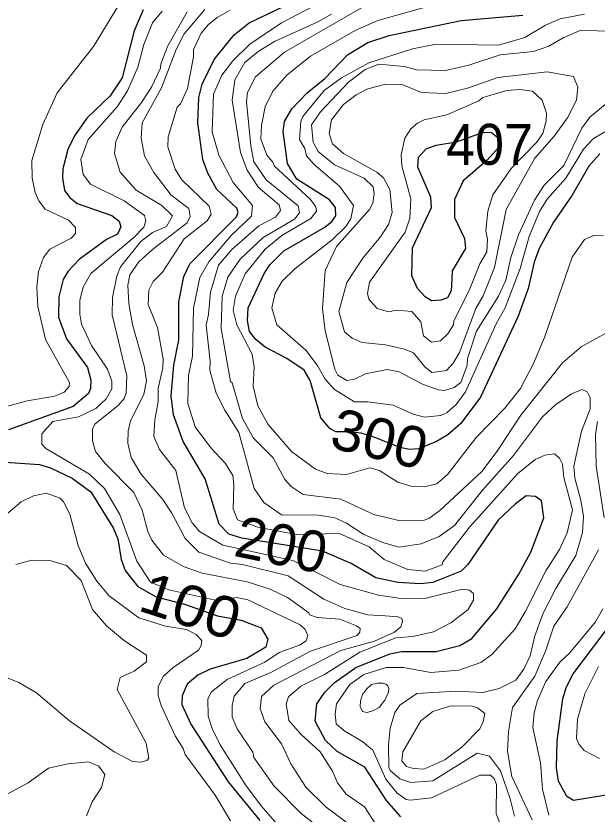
# Model space of a CAD drawing. Extents: x 673.6 to 698.9, y 7012 to 7040.1.
# Drawn here: x 684.675 to 685.81, y 7030.427 to 7031.984 of the extents above; entities that cross this region are included whole.
import ezdxf
from ezdxf.enums import TextEntityAlignment as Align

# ---------------------------------------------------------------- set-up
doc = ezdxf.new("R2010")
doc.units = 0
doc.header["$LTSCALE"] = 0.032
doc.layers.add('1', color=7, linetype='Continuous', lineweight=25)
doc.layers.add('2', color=7, linetype='Continuous', lineweight=13)
doc.layers.add('21', color=7, linetype='Continuous')
doc.layers.add('61', color=7, linetype='Continuous')

msp = doc.modelspace()

# ---------------------------------------------------------------- linework, layer by layer
at = {"layer": '1'}
for points in [[(685.1067, 7031.6092), (685.0672, 7031.6457), (685.0501, 7031.6774), (685.0405, 7031.7041), (685.0302, 7031.7754), (685.0326, 7031.8252), (685.0386, 7031.851), (685.0625, 7031.8988), (685.1012, 7031.9475), (685.1308, 7031.9704), (685.1978, 7032.0027)], [(684.9235, 7031.996), (684.906, 7031.9551), (684.8829, 7031.8631), (684.8592, 7031.828), (684.8138, 7031.7844), (684.7895, 7031.7503), (684.7769, 7031.7234), (684.7672, 7031.6856), (684.7664, 7031.6675), (684.7705, 7031.6434), (684.7806, 7031.6298), (684.7951, 7031.6182), (684.8625, 7031.5946), (684.8772, 7031.5839), (684.8804, 7031.5725), (684.8735, 7031.5585), (684.8519, 7031.5477), (684.799, 7031.509), (684.7773, 7031.4865), (684.7678, 7031.4698), (684.7593, 7031.4359), (684.7582, 7031.3966), (684.7744, 7031.3542), (684.8154, 7031.2983), (684.8214, 7031.2735), (684.8212, 7031.2576), (684.817, 7031.2478), (684.7869, 7031.2225), (684.6612, 7031.1768)], [(685.2786, 7031.862), (685.3228, 7031.908), (685.3625, 7031.9326), (685.4036, 7031.9457), (685.5447, 7031.9751), (685.6647, 7031.9855)], [(685.8151, 7031.7148), (685.7934, 7031.6912), (685.7613, 7031.6346), (685.7243, 7031.5821), (685.6968, 7031.5302), (685.6869, 7031.5039), (685.675, 7031.4527), (685.6557, 7031.3987), (685.5823, 7031.2405), (685.5436, 7031.1887), (685.5185, 7031.1668), (685.496, 7031.1538), (685.4612, 7031.1396), (685.4438, 7031.1383), (685.4252, 7031.142), (685.3757, 7031.1617), (685.3491, 7031.17), (685.3223, 7031.1725), (685.2999, 7031.1728), (685.2883, 7031.179), (685.2703, 7031.2003), (685.2499, 7031.2726), (685.2382, 7031.2929), (685.2039, 7031.3159), (685.162, 7031.3381), (685.1439, 7031.353), (685.1314, 7031.3688), (685.1272, 7031.3902), (685.1288, 7031.4148), (685.1599, 7031.4818), (685.171, 7031.4986), (685.1983, 7031.526), (685.2786, 7031.5719), (685.2922, 7031.5832), (685.2997, 7031.5942), (685.2994, 7031.6106), (685.2877, 7031.6256), (685.2238, 7031.6659), (685.2057, 7031.6962), (685.1971, 7031.7586), (685.1995, 7031.7779), (685.2139, 7031.8029), (685.2439, 7031.834), (685.2786, 7031.862)], [(684.9933, 7031.4266), (685.0032, 7031.4759), (685.0146, 7031.5002), (685.1058, 7031.5923), (685.1089, 7031.6009), (685.1067, 7031.6092)], [(685.4268, 7030.4215), (685.3986, 7030.4538), (685.3561, 7030.5184), (685.3025, 7030.5493), (685.2794, 7030.5708), (685.2592, 7030.6082), (685.2627, 7030.6419), (685.2781, 7030.665), (685.2965, 7030.6833), (685.3391, 7030.7129), (685.4049, 7030.74), (685.4279, 7030.7441), (685.4957, 7030.7442), (685.5417, 7030.7559), (685.5652, 7030.7697), (685.6139, 7030.8272), (685.657, 7030.8951), (685.6802, 7030.9381), (685.7055, 7031.0052), (685.7014, 7031.0382), (685.6892, 7031.0464), (685.6715, 7031.0481), (685.6505, 7031.0326), (685.6167, 7031.0002), (685.5572, 7030.9138), (685.5446, 7030.9012), (685.4888, 7030.8786), (685.465, 7030.8765), (685.4207, 7030.8788), (685.3778, 7030.8878), (685.3297, 7030.9157), (685.2738, 7030.9398), (685.1855, 7030.9541), (685.1164, 7030.9653), (685.0909, 7030.9734), (685.0719, 7030.9929), (685.0449, 7031.0811), (685.0019, 7031.1542), (684.983, 7031.2061), (684.9787, 7031.243), (684.9833, 7031.3026), (684.9932, 7031.3523), (684.9933, 7031.4266)], [(684.6346, 7031.1151), (684.7212, 7031.109), (684.7429, 7031.1023), (684.7852, 7031.0826), (684.8219, 7031.0559), (684.8652, 7030.9855), (684.8741, 7030.9641), (684.8806, 7030.9237), (684.8887, 7030.9023), (684.9134, 7030.8711), (684.9493, 7030.8509), (685.0041, 7030.8369), (685.0691, 7030.8139), (685.1153, 7030.8052), (685.1539, 7030.7904), (685.1671, 7030.7686), (685.1632, 7030.7525), (685.1262, 7030.7307), (685.0545, 7030.7095)], [(685.8515, 7030.468), (685.7636, 7030.4535), (685.7504, 7030.4613), (685.7345, 7030.4912), (685.7304, 7030.517), (685.7319, 7030.57), (685.7427, 7030.6519), (685.7494, 7030.6739), (685.7629, 7030.7007), (685.8459, 7030.8101)], [(685.0545, 7030.7095), (685.0303, 7030.6978), (685.0095, 7030.6805), (685.0001, 7030.658), (684.9991, 7030.6411), (685.017, 7030.6025)], [(685.017, 7030.6025), (685.0896, 7030.4902), (685.1517, 7030.4146)]]:
    msp.add_lwpolyline(points, dxfattribs=at)
msp.add_lwpolyline([(685.5952, 7031.7027), (685.5485, 7031.6627), (685.5314, 7031.6261), (685.5315, 7031.5911), (685.551, 7031.5499), (685.5527, 7031.5302), (685.5267, 7031.487), (685.5265, 7031.471), (685.5248, 7031.448), (685.5176, 7031.4343), (685.5044, 7031.4294), (685.4867, 7031.4281), (685.4741, 7031.4359), (685.4594, 7031.4523), (685.4484, 7031.4772), (685.4493, 7031.5314), (685.4862, 7031.6107), (685.4851, 7031.6306), (685.4601, 7031.6889), (685.4609, 7031.7089), (685.4763, 7031.7251), (685.4957, 7031.732), (685.5351, 7031.7387), (685.588, 7031.7573), (685.6038, 7031.7568), (685.6164, 7031.746), (685.6191, 7031.7372), (685.6174, 7031.7275)], close=True, dxfattribs=at)
at = {"layer": '2'}
for points in [[(685.3375, 7032.0459), (685.1938, 7031.9706), (685.1319, 7031.9289), (685.0986, 7031.8965), (685.0771, 7031.8688), (685.0609, 7031.8318), (685.0582, 7031.7578), (685.0711, 7031.7126), (685.0995, 7031.6594), (685.1369, 7031.6143), (685.1351, 7031.5938), (685.0956, 7031.556), (685.0518, 7031.5045), (685.0343, 7031.4737), (685.022, 7031.4139), (685.0203, 7031.3207), (685.0123, 7031.2824), (685.0106, 7031.2283), (685.0255, 7031.1828), (685.0557, 7031.1415), (685.084, 7031.1117), (685.0986, 7031.0873), (685.1009, 7031.0685), (685.0993, 7031.0223), (685.1079, 7031.0013), (685.1473, 7030.9868), (685.2224, 7030.9727), (685.3072, 7030.9743), (685.3651, 7030.9481), (685.3944, 7030.9238), (685.4406, 7030.9042), (685.4742, 7030.9012), (685.5073, 7030.9135), (685.5087, 7030.9194), (685.5605, 7030.9868), (685.6553, 7031.0915), (685.689, 7031.1187), (685.708, 7031.1274), (685.7263, 7031.1296), (685.7365, 7031.1217), (685.742, 7031.11), (685.745, 7031.0839), (685.7615, 7031.0203), (685.7516, 7030.9759), (685.736, 7030.9431), (685.7095, 7030.9014), (685.6695, 7030.8214), (685.6495, 7030.7883), (685.6043, 7030.7381), (685.5827, 7030.723), (685.54, 7030.7081), (685.4851, 7030.7031), (685.4316, 7030.7129), (685.398, 7030.7129), (685.3543, 7030.6992), (685.3274, 7030.6798), (685.3013, 7030.6419), (685.2984, 7030.6221), (685.3005, 7030.6032), (685.3151, 7030.5899), (685.3526, 7030.5681), (685.3719, 7030.552), (685.3973, 7030.495), (685.4192, 7030.4677), (685.4373, 7030.4557), (685.4447, 7030.4541)], [(684.6544, 7031.2218), (684.6974, 7031.2331), (684.7515, 7031.2424), (684.7694, 7031.2503), (684.7796, 7031.2612), (684.7801, 7031.2691), (684.7334, 7031.3527), (684.718, 7031.4175), (684.7164, 7031.4547), (684.7196, 7031.4854), (684.7293, 7031.513), (684.7413, 7031.5292), (684.783, 7031.5508), (684.7916, 7031.5599), (684.7916, 7031.5716), (684.7777, 7031.586), (684.7327, 7031.6074), (684.7203, 7031.6234), (684.7127, 7031.6394), (684.7071, 7031.6674), (684.7065, 7031.7023), (684.728, 7031.7721), (684.7562, 7031.8342), (684.8267, 7031.9244), (684.8759, 7032.0043)], [(685.3622, 7032.0072), (685.1995, 7031.9135), (685.1431, 7031.8653), (685.1274, 7031.8345), (685.1256, 7031.8168), (685.1338, 7031.7304), (685.1397, 7031.6993), (685.1635, 7031.6643), (685.2265, 7031.6135), (685.229, 7031.6), (685.2188, 7031.5879), (685.1578, 7031.5521), (685.1129, 7031.5094), (685.0889, 7031.4747), (685.0778, 7031.4374), (685.0763, 7031.3745), (685.0943, 7031.2712), (685.0975, 7031.2685), (685.1174, 7031.1991), (685.1392, 7031.1604), (685.1777, 7031.1223), (685.2003, 7031.0801), (685.2127, 7031.0662), (685.236, 7031.0507), (685.3096, 7031.0416), (685.374, 7031.0112), (685.4227, 7030.9996), (685.4723, 7031.0006), (685.4813, 7031.0036), (685.5029, 7031.0194), (685.5845, 7031.0957), (685.6144, 7031.1348), (685.6609, 7031.2054), (685.742, 7031.3072), (685.7787, 7031.3383), (685.8329, 7031.3688)], [(685.5121, 7032.0114), (685.3816, 7031.975), (685.3375, 7031.9554), (685.2502, 7031.9059)], [(684.9606, 7031.9935), (684.9419, 7031.9709), (684.9253, 7031.9282), (684.9136, 7031.8842), (684.8933, 7031.8378), (684.8729, 7031.8065), (684.8162, 7031.7432), (684.8018, 7031.704), (684.8068, 7031.6745), (684.8209, 7031.656), (684.8867, 7031.6232), (684.9264, 7031.5948), (684.929, 7031.5841), (684.9248, 7031.5723), (684.9053, 7031.552), (684.8219, 7031.4819)], [(685.3307, 7030.3508), (685.2321, 7030.4279), (685.1795, 7030.4815), (685.1398, 7030.5376), (685.1375, 7030.5479), (685.1071, 7030.5937), (685.0975, 7030.6164), (685.0975, 7030.6387), (685.1012, 7030.6573), (685.1224, 7030.6816), (685.1732, 7030.703), (685.2501, 7030.7449), (685.3415, 7030.7756), (685.3463, 7030.7821), (685.3472, 7030.789), (685.3404, 7030.7944), (685.3075, 7030.8071), (685.2635, 7030.8108), (685.2487, 7030.8155), (685.2468, 7030.8198), (685.2056, 7030.8493), (685.1718, 7030.8657), (685.1264, 7030.8799), (685.0388, 7030.8969), (685.0038, 7030.9093), (684.9633, 7030.9319), (684.9406, 7030.9615), (684.9329, 7030.9785), (684.922, 7031.0197), (684.9054, 7031.0545), (684.8494, 7031.1108), (684.831, 7031.1344), (684.8248, 7031.1551), (684.8248, 7031.1781), (684.8291, 7031.1874), (684.8753, 7031.2247), (684.8869, 7031.2379), (684.8904, 7031.2491), (684.892, 7031.2819), (684.8634, 7031.4013), (684.8642, 7031.4351), (684.8722, 7031.4765), (684.8797, 7031.4949), (684.9195, 7031.544), (684.9419, 7031.5616), (684.969, 7031.5733), (684.9808, 7031.594), (684.9603, 7031.6144), (684.9099, 7031.6441), (684.879, 7031.6791), (684.8675, 7031.7158), (684.8707, 7031.739), (684.883, 7031.7671), (684.9208, 7031.8152), (684.9398, 7031.8454), (684.9577, 7031.8822), (684.9579, 7031.8909), (684.9719, 7031.9259), (685.0099, 7031.9919)], [(685.0443, 7031.9966), (685.0037, 7031.9494), (684.9879, 7031.9187), (684.9597, 7031.844), (684.922, 7031.7753), (684.9201, 7031.7459), (684.9264, 7031.7112), (684.9443, 7031.6787), (684.9787, 7031.6347), (685.0131, 7031.6085), (685.0154, 7031.5926), (685.0093, 7031.5805), (684.942, 7031.5287), (684.9156, 7031.5047), (684.8977, 7031.479), (684.8938, 7031.4591), (684.8955, 7031.4233), (684.903, 7031.3823), (684.926, 7031.3013), (684.93, 7031.2723), (684.925, 7031.2454), (684.8991, 7031.1939), (684.8945, 7031.1745), (684.8937, 7031.1507), (684.9002, 7031.1225), (684.9189, 7031.0909), (684.9622, 7031.0409), (684.9797, 7031.0143), (685.0058, 7030.9644), (685.0325, 7030.9377), (685.094, 7030.9168), (685.1179, 7030.9137), (685.207, 7030.8916), (685.2765, 7030.8462), (685.3172, 7030.8281), (685.3623, 7030.8159), (685.396, 7030.8135), (685.4216, 7030.8121), (685.4285, 7030.8084), (685.4297, 7030.8026), (685.4268, 7030.7926), (685.4143, 7030.7818), (685.375, 7030.7646), (685.3093, 7030.7465), (685.1788, 7030.6788), (685.155, 7030.6566), (685.152, 7030.6327), (685.1611, 7030.6068), (685.1939, 7030.5639), (685.2117, 7030.5248), (685.2411, 7030.4799), (685.2811, 7030.4407), (685.3423, 7030.3948)], [(685.0219, 7031.9042), (685.022, 7031.9184), (685.0369, 7031.9503), (685.0513, 7031.9675), (685.0682, 7031.9813), (685.0937, 7031.9954)], [(685.6484, 7030.423), (685.6403, 7030.457), (685.6213, 7030.5117), (685.5995, 7030.5399), (685.5759, 7030.5461), (685.489, 7030.4921), (685.4464, 7030.4886), (685.4245, 7030.4956), (685.4059, 7030.5118), (685.4033, 7030.5178), (685.4025, 7030.5621), (685.4058, 7030.595), (685.4147, 7030.6255), (685.4244, 7030.6396), (685.4579, 7030.662), (685.534, 7030.6669), (685.5869, 7030.6645), (685.6184, 7030.6718), (685.6511, 7030.6882), (685.6669, 7030.71), (685.6793, 7030.7355), (685.6881, 7030.7747), (685.7045, 7030.8192), (685.7292, 7030.8669), (685.768, 7030.9312), (685.7813, 7030.9763), (685.7829, 7031.0075), (685.778, 7031.0397), (685.7665, 7031.0824), (685.764, 7031.1061), (685.7791, 7031.1742), (685.796, 7031.2176), (685.796, 7031.2389), (685.7903, 7031.251), (685.7803, 7031.2552), (685.7599, 7031.2471), (685.7289, 7031.2259), (685.7032, 7031.2018), (685.6463, 7031.1269), (685.5858, 7031.0592), (685.5316, 7030.9901), (685.5013, 7030.9684), (685.4664, 7030.954), (685.4227, 7030.948), (685.3912, 7030.9566), (685.3547, 7030.9723), (685.3207, 7030.9949), (685.2977, 7031.0047), (685.2659, 7031.0104), (685.1938, 7031.0111), (685.1592, 7031.035), (685.1407, 7031.0625), (685.1107, 7031.1715), (685.0833, 7031.2149), (685.0665, 7031.2484), (685.0541, 7031.2928), (685.0548, 7031.3103), (685.0467, 7031.3806), (685.0515, 7031.4016), (685.055, 7031.4451), (685.0709, 7031.4976), (685.0965, 7031.5287), (685.1495, 7031.5746), (685.1817, 7031.5917), (685.1919, 7031.6047), (685.1892, 7031.6155), (685.149, 7031.6492), (685.1268, 7031.6833), (685.1136, 7031.7174), (685.0975, 7031.8195), (685.1029, 7031.8597), (685.1223, 7031.893), (685.1479, 7031.9147), (685.1798, 7031.9341), (685.2649, 7031.9726), (685.2913, 7031.9877)], [(685.8319, 7031.7622), (685.8029, 7031.7453), (685.7832, 7031.7239), (685.749, 7031.6676), (685.7122, 7031.6269), (685.6976, 7031.6025), (685.6771, 7031.5539), (685.6595, 7031.4917), (685.63, 7031.4148), (685.6128, 7031.3835), (685.5528, 7031.2505), (685.5345, 7031.2263), (685.5171, 7031.2107), (685.5049, 7031.2044), (685.4726, 7031.2011), (685.4504, 7031.2072), (685.4116, 7031.2249), (685.3621, 7031.2314), (685.3361, 7031.2315), (685.2971, 7031.2556), (685.2787, 7031.2755), (685.2645, 7031.301), (685.242, 7031.3312), (685.1847, 7031.3814), (685.1751, 7031.4146), (685.1815, 7031.443), (685.1948, 7031.4667), (685.2195, 7031.4907), (685.2928, 7031.5476), (685.3192, 7031.5732), (685.3289, 7031.5884), (685.3341, 7031.6143), (685.3069, 7031.6517), (685.2576, 7031.6943), (685.2425, 7031.7112), (685.2391, 7031.7255), (685.2291, 7031.7433), (685.2315, 7031.7779), (685.2355, 7031.7876), (685.2768, 7031.8386), (685.311, 7031.8632), (685.3644, 7031.8927), (685.4497, 7031.9198), (685.4954, 7031.9291), (685.6173, 7031.9268), (685.6684, 7031.9419), (685.709, 7031.9661), (685.7374, 7031.9783), (685.7849, 7031.9875)], [(685.8254, 7031.8114), (685.7955, 7031.7863), (685.7798, 7031.7651), (685.7445, 7031.6924), (685.7067, 7031.6541), (685.6873, 7031.6245), (685.6561, 7031.557), (685.6415, 7031.513), (685.6316, 7031.4687), (685.6175, 7031.4374), (685.5743, 7031.3691), (685.5565, 7031.3157), (685.5561, 7031.3031), (685.5439, 7031.2689), (685.5305, 7031.2591), (685.5118, 7031.2537), (685.4999, 7031.2549), (685.4691, 7031.266), (685.4237, 7031.2895), (685.4002, 7031.2946), (685.3576, 7031.2858), (685.3365, 7031.2753), (685.3211, 7031.2726), (685.304, 7031.2834), (685.2981, 7031.2949), (685.2792, 7031.37), (685.2735, 7031.4128), (685.2789, 7031.4876), (685.3009, 7031.5341), (685.3652, 7031.6068), (685.372, 7031.619), (685.3743, 7031.6373), (685.3725, 7031.6506), (685.355, 7031.6676), (685.2974, 7031.6937), (685.2656, 7031.7199), (685.2554, 7031.738), (685.252, 7031.7718), (685.2696, 7031.7971), (685.3247, 7031.8552), (685.3571, 7031.8795), (685.3839, 7031.8898), (685.4332, 7031.8856), (685.458, 7031.8791), (685.514, 7031.8775), (685.5592, 7031.8882), (685.6206, 7031.9085), (685.6857, 7031.9144), (685.7158, 7031.9252), (685.7434, 7031.9414), (685.7767, 7031.9554), (685.8427, 7031.9547)], [(684.9719, 7031.7286), (684.9726, 7031.7481), (684.9904, 7031.806), (684.9964, 7031.8125), (685.0105, 7031.8423), (685.0219, 7031.9042)], [(685.2502, 7031.9059), (685.204, 7031.8687), (685.1767, 7031.8374), (685.1619, 7031.8066), (685.1548, 7031.7703), (685.1535, 7031.7446)], [(685.1535, 7031.7446), (685.1648, 7031.7125), (685.1771, 7031.699), (685.1792, 7031.6914), (685.2503, 7031.6259), (685.2607, 7031.6115), (685.2618, 7031.603), (685.2512, 7031.589), (685.1944, 7031.5558), (685.1616, 7031.5288), (685.1231, 7031.4808), (685.1037, 7031.4373), (685.0993, 7031.4102), (685.1063, 7031.3816), (685.1363, 7031.324), (685.1403, 7031.2997), (685.1387, 7031.262), (685.1478, 7031.2238), (685.1679, 7031.187), (685.213, 7031.1343), (685.2599, 7031.1002), (685.283, 7031.0914), (685.3208, 7031.0893), (685.3662, 7031.1024), (685.3851, 7031.0975), (685.421, 7031.0747), (685.4484, 7031.0662), (685.472, 7031.0654), (685.4972, 7031.0715), (685.5186, 7031.0904), (685.5736, 7031.1618), (685.6297, 7031.2187), (685.66, 7031.2576), (685.6858, 7031.3059), (685.7072, 7031.3569), (685.7609, 7031.5136), (685.7854, 7031.5478), (685.8031, 7031.556), (685.822, 7031.5552)], [(685.3759, 7030.4102), (685.356, 7030.4413), (685.3201, 7030.4659), (685.3032, 7030.4881), (685.2931, 7030.5108), (685.2695, 7030.5484), (685.2323, 7030.5823), (685.208, 7030.6099), (685.2028, 7030.6423), (685.2076, 7030.6558), (685.2313, 7030.6766), (685.2778, 7030.6996), (685.3467, 7030.743), (685.4166, 7030.7712), (685.4498, 7030.7733), (685.4903, 7030.7829), (685.5243, 7030.8002), (685.5571, 7030.8258), (685.5684, 7030.8444), (685.5687, 7030.8574), (685.5607, 7030.864), (685.547, 7030.8659), (685.4761, 7030.8481), (685.4276, 7030.8478), (685.3832, 7030.8544), (685.3084, 7030.8747), (685.2156, 7030.9218), (685.079, 7030.9515), (685.0337, 7030.9785), (685.0191, 7030.995), (685.0042, 7031.0245), (684.9875, 7031.0972), (684.9556, 7031.1386), (684.9448, 7031.1634), (684.9464, 7031.1961), (684.9528, 7031.231), (684.953, 7031.2577), (684.9618, 7031.2973), (684.9628, 7031.3152), (684.9514, 7031.3766), (684.9334, 7031.421), (684.9349, 7031.4492), (684.9432, 7031.466), (684.9613, 7031.4843), (685.0038, 7031.5495), (685.0487, 7031.5845), (685.0564, 7031.5975), (685.0528, 7031.6131), (684.9983, 7031.6651), (684.9862, 7031.6854), (684.9719, 7031.7286)], [(684.8219, 7031.4819), (684.8068, 7031.4553), (684.8002, 7031.4295), (684.8001, 7031.4024), (684.8036, 7031.3828), (684.8228, 7031.3415)], [(684.8228, 7031.3415), (684.8543, 7031.2947), (684.8625, 7031.2717), (684.8625, 7031.2565), (684.8518, 7031.2372), (684.8311, 7031.218), (684.7975, 7031.2022), (684.7476, 7031.1926), (684.7262, 7031.1689), (684.7262, 7031.1488), (684.7337, 7031.1405), (684.819, 7031.09), (684.8482, 7031.0624), (684.8785, 7031.0114), (684.9115, 7030.9206), (684.9378, 7030.8796), (684.9738, 7030.8645), (685.0672, 7030.8435), (685.1064, 7030.8494), (685.1281, 7030.8448), (685.2304, 7030.7961), (685.2402, 7030.7872), (685.2454, 7030.7755), (685.2416, 7030.7651), (685.2291, 7030.7566), (685.189, 7030.7422), (685.1609, 7030.7232), (685.0874, 7030.6897), (685.057, 7030.6658), (685.05, 7030.6517), (685.0507, 7030.618), (685.0583, 7030.5943), (685.0742, 7030.5624), (685.1232, 7030.4842), (685.1539, 7030.4434), (685.2025, 7030.3877)], [(685.8108, 7031.1928), (685.8068, 7031.1673), (685.8076, 7031.1058), (685.8232, 7031.0047)], [(685.094, 7030.4141), (685.0643, 7030.4637), (685.0057, 7030.543), (685.0021, 7030.5553), (684.986, 7030.5795), (684.9586, 7030.6389), (684.953, 7030.6584), (684.9531, 7030.6756), (684.9629, 7030.6957), (684.982, 7030.7131), (685.0318, 7030.747), (685.0367, 7030.7557), (685.0384, 7030.766), (685.0273, 7030.7773), (685.0084, 7030.7869), (684.9674, 7030.7936), (684.9155, 7030.8098), (684.8572, 7030.8529), (684.8336, 7030.8817), (684.811, 7030.9164), (684.797, 7030.9509), (684.7803, 7031.0121), (684.7682, 7031.0364), (684.7616, 7031.0431), (684.7341, 7031.0531), (684.7094, 7031.0481), (684.6853, 7031.0361), (684.6296, 7030.9897)], [(685.8124, 7030.9427), (685.7516, 7030.8314), (685.7254, 7030.7935), (685.7091, 7030.7446), (685.6882, 7030.6962), (685.6448, 7030.6352), (685.6367, 7030.588), (685.6351, 7030.5494), (685.643, 7030.5001), (685.6827, 7030.416)], [(684.6749, 7030.9141), (684.7065, 7030.9225), (684.7417, 7030.9216), (684.7738, 7030.9118), (684.8027, 7030.8827), (684.8249, 7030.8259), (684.8521, 7030.794), (684.8875, 7030.7653), (684.9305, 7030.7374), (684.9301, 7030.7244), (684.9059, 7030.7059), (684.8789, 7030.6937), (684.8732, 7030.6703), (684.9298, 7030.5653), (684.9346, 7030.5361), (684.9309, 7030.5316), (684.9192, 7030.5282), (684.9029, 7030.5296), (684.8671, 7030.5488), (684.7799, 7030.6092), (684.7157, 7030.6634), (684.6811, 7030.6836), (684.6506, 7030.6964)], [(685.8206, 7030.8277), (685.8064, 7030.8024), (685.7561, 7030.7412), (685.7367, 7030.7233), (685.7094, 7030.6857), (685.6933, 7030.6485), (685.6867, 7030.6243), (685.6844, 7030.596), (685.6991, 7030.5272), (685.7032, 7030.476), (685.7157, 7030.425)], [(685.8127, 7030.715), (685.7856, 7030.6614), (685.7714, 7030.6124), (685.7698, 7030.5743), (685.7746, 7030.5628), (685.7846, 7030.5511), (685.8147, 7030.5357)], [(684.6497, 7030.4615), (684.699, 7030.4878), (684.7391, 7030.5166), (684.7775, 7030.5254), (684.8168, 7030.5288), (684.837, 7030.5206), (684.8489, 7030.5041), (684.8421, 7030.4791), (684.8241, 7030.4511), (684.8129, 7030.4234)], [(685.4447, 7030.4541), (685.4865, 7030.4587), (685.5811, 7030.5027), (685.6014, 7030.5027), (685.609, 7030.4964), (685.6136, 7030.4845)], [(685.6136, 7030.4845), (685.6129, 7030.4279), (685.6366, 7030.3645)]]:
    msp.add_lwpolyline(points, dxfattribs=at)
for points in [[(685.3523, 7031.5118), (685.3868, 7031.5533), (685.4024, 7031.5775), (685.4098, 7031.6005), (685.4051, 7031.6458), (685.3928, 7031.6682), (685.3796, 7031.6792), (685.315, 7031.7159), (685.2932, 7031.7345), (685.2866, 7031.755), (685.2916, 7031.7817), (685.3148, 7031.8111), (685.3392, 7031.8305), (685.3621, 7031.842), (685.3975, 7031.8511), (685.4305, 7031.8496), (685.467, 7031.8347), (685.5137, 7031.8331), (685.557, 7031.8435), (685.6162, 7031.864), (685.7122, 7031.8749), (685.7634, 7031.8661), (685.7722, 7031.845), (685.7694, 7031.82), (685.7517, 7031.7851), (685.7257, 7031.7494), (685.6885, 7031.7064), (685.632, 7031.6064), (685.6094, 7031.4933), (685.5873, 7031.4378), (685.5727, 7031.4134), (685.5412, 7031.3273), (685.5288, 7031.3066), (685.5158, 7031.2925), (685.487, 7031.2886), (685.4733, 7031.2994), (685.4513, 7031.3269), (685.4339, 7031.3342), (685.3964, 7031.3425), (685.3511, 7031.3469), (685.3316, 7031.3552), (685.3164, 7031.3677), (685.3055, 7031.4078), (685.3212, 7031.4644)], [(685.5964, 7031.603), (685.606, 7031.6353), (685.6419, 7031.6865), (685.6917, 7031.7369), (685.7039, 7031.7545), (685.7106, 7031.7796), (685.7107, 7031.7947), (685.7024, 7031.8196), (685.6835, 7031.8373), (685.6588, 7031.8404), (685.6337, 7031.8388), (685.5865, 7031.8248), (685.5789, 7031.8183), (685.5161, 7031.7913), (685.4719, 7031.7816), (685.4589, 7031.7751), (685.4461, 7031.7638), (685.4344, 7031.7455), (685.4271, 7031.713), (685.4289, 7031.6919), (685.446, 7031.6271), (685.4443, 7031.5893), (685.435, 7031.5625), (685.3652, 7031.465), (685.3614, 7031.4424), (685.3639, 7031.4313), (685.3807, 7031.4131), (685.4025, 7031.4067), (685.4185, 7031.4099), (685.4483, 7031.4072), (685.4655, 7031.3875), (685.4708, 7031.3598), (685.4866, 7031.3474), (685.5043, 7031.3501), (685.5181, 7031.3638), (685.5297, 7031.3812), (685.53, 7031.3885), (685.5614, 7031.4517), (685.5808, 7031.5002), (685.5944, 7031.5241), (685.5955, 7031.5495), (685.5923, 7031.564)], [(685.3476, 7030.6481), (685.3473, 7030.6371), (685.3516, 7030.6271), (685.3604, 7030.6253), (685.3719, 7030.6286), (685.3842, 7030.6351), (685.3952, 7030.6491), (685.4025, 7030.6652), (685.4033, 7030.6717), (685.4015, 7030.677), (685.3975, 7030.6808), (685.3912, 7030.6825), (685.3817, 7030.6823), (685.3694, 7030.6798), (685.3594, 7030.6707), (685.3521, 7030.6602), (685.3483, 7030.6502)], [(685.466, 7030.6089), (685.4888, 7030.6275), (685.5236, 7030.6382), (685.5656, 7030.6374), (685.5761, 7030.6346), (685.5905, 7030.623), (685.5875, 7030.6068), (685.5806, 7030.5931), (685.5461, 7030.5581), (685.5126, 7030.5329), (685.4718, 7030.515), (685.4513, 7030.5157), (685.4377, 7030.5197), (685.4286, 7030.5309), (685.4304, 7030.5486)]]:
    msp.add_lwpolyline(points, close=True, dxfattribs=at)

# ---------------------------------------------------------------- texts
at = {"layer": '21', "width": 0.95}
msp.add_text('407', height=0.08, dxfattribs=at).set_placement((685.5148, 7031.6936))
at = {"layer": '61'}
for s, rotation, width, p in [('300', 346.206, 1.05, (685.3758, 7031.1205)), ('100', 342.072, 1.1, (685.0041, 7030.7949))]:
    msp.add_text(s, height=0.08, rotation=rotation, dxfattribs=dict(at, width=width)).set_placement(p, align=Align.CENTER)
msp.add_text('200', height=0.08, rotation=348.436, dxfattribs=at).set_placement((685.1855, 7030.9133), align=Align.CENTER)

doc.saveas('drawing.dxf')
